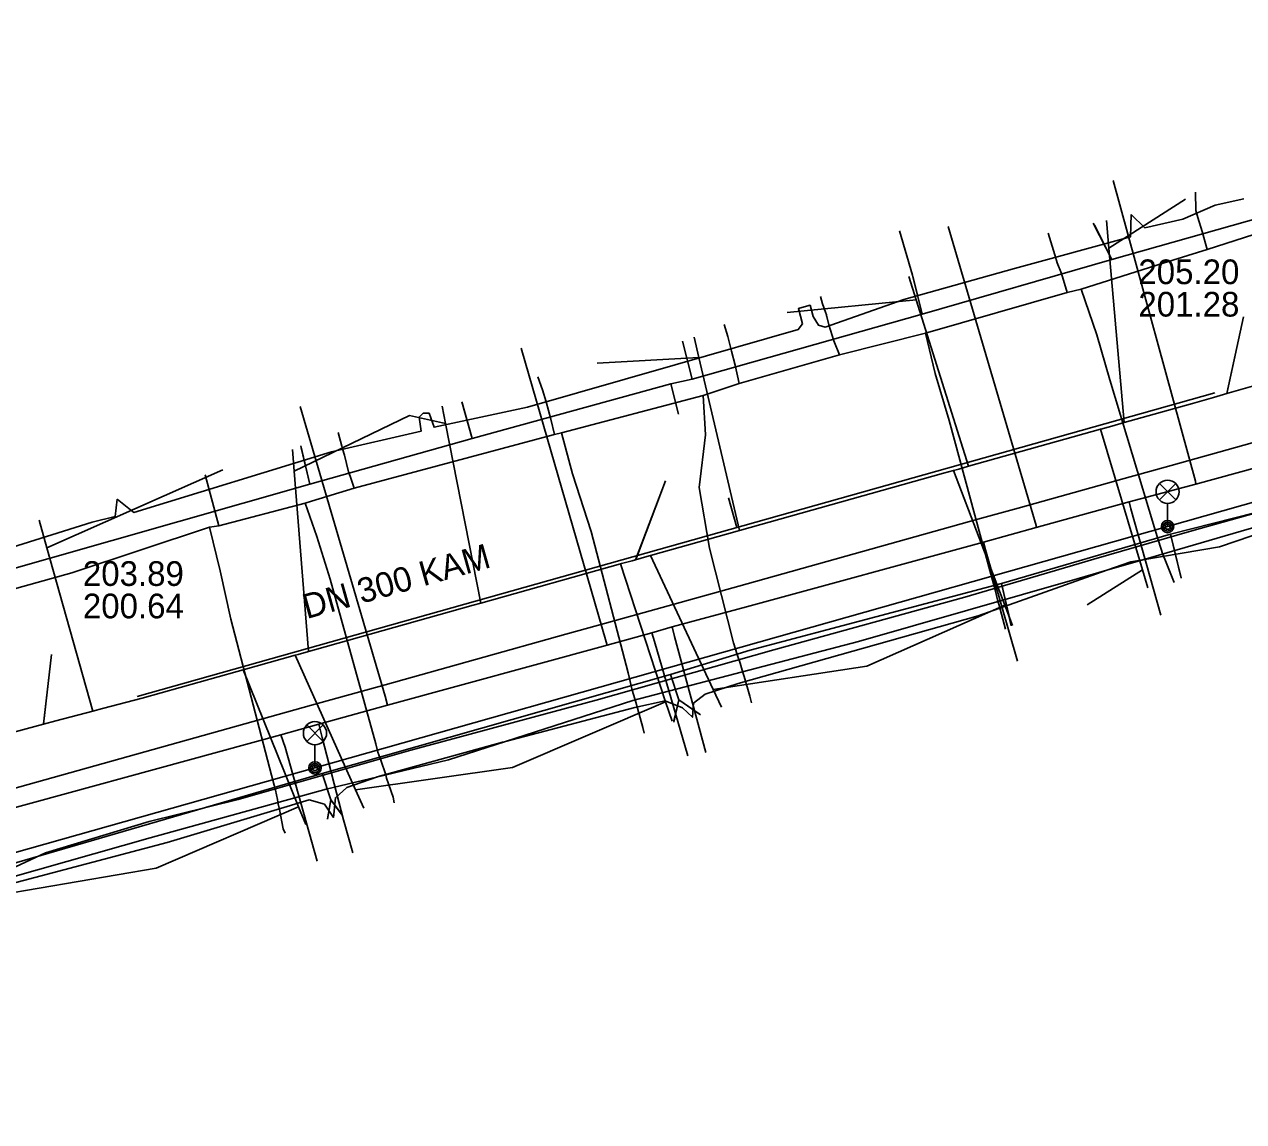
# Model space of a CAD drawing. Extents: x -595540 to -593988, y -1160850 to -1159202.
# Drawn here: x -595498.49 to -595459, y -1160729.79 to -1160694.24 of the extents above; entities that cross this region are included whole.
import ezdxf

# ---------------------------------------------------------------- set-up
doc = ezdxf.new("R2010")
doc.units = 0
for name, color, linetype in [('BKOM-ODVODNENI_trasa sítě', 7, 'Continuous'), ('BVK-JEDNOTNA_popisy', 7, 'Continuous'), ('BVK-JEDNOTNA_trasa sítě', 7, 'Continuous'), ('BVK-KANALIZACE_ vyřazená trasa sítě', 7, 'Continuous'), ('BVK-VODOVOD_trasa sítě', 7, 'Continuous'), ('BVK-VODOVOD_trasa zrušené sítě', 7, 'Continuous'), ('CETIN_kabel podzemní', 7, 'Continuous'), ('DESTOVA_trasa neprovozované sítě', 7, 'Continuous'), ('DSP-SDEL-VODAFONE_kabel', 7, 'Continuous'), ('EON-NN_kabel', 7, 'Continuous'), ('EON-NN_kabel zrušené sítě', 7, 'Continuous'), ('INNOGY-STL_trasa sítě', 7, 'Continuous'), ('JEDNOTNA_trasa neprovozované sítě', 7, 'Continuous'), ('QUANTCOM_kabel', 7, 'Continuous'), ('TSB_kabel VO', 7, 'Continuous'), ('TSB_lampy VO', 7, 'Continuous')]:
    doc.layers.add(name, color=color, linetype=linetype)

msp = doc.modelspace()

# ---------------------------------------------------------------- linework, layer by layer
at = {"layer": 'BKOM-ODVODNENI_trasa sítě'}
for points in [[(-595459, -1160703.72), (-595459.52, -1160706.1)], [(-595477.73, -1160709.03), (-595478.67, -1160711.52)], [(-595497.62, -1160714.66), (-595497.87, -1160716.9)]]:
    msp.add_lwpolyline(points, dxfattribs=at)
at = {"layer": 'BVK-JEDNOTNA_popisy'}
for p, q in [((-595462.406, -1160702.782), (-595462.406, -1160702.782)), ((-595496.6, -1160712.559), (-595496.6, -1160712.559))]:
    msp.add_line(p, q, dxfattribs=at)
at = {"layer": 'BVK-JEDNOTNA_trasa sítě'}
for points in [[(-595457.045, -1160705.488), (-595459.543, -1160706.203), (-595459.977, -1160706.327), (-595460.65, -1160706.52)], [(-595460.65, -1160706.52), (-595462.863, -1160707.141), (-595463.269, -1160707.255), (-595463.625, -1160707.355), (-595463.635, -1160707.358), (-595467.914, -1160708.558), (-595468.227, -1160708.646), (-595468.396, -1160708.694), (-595468.718, -1160708.784), (-595475.327, -1160710.639), (-595475.4, -1160710.66), (-595478.216, -1160711.449), (-595478.327, -1160711.48), (-595478.697, -1160711.585), (-595478.808, -1160711.616), (-595479.146, -1160711.71), (-595479.18, -1160711.72), (-595483.704, -1160712.99), (-595483.959, -1160713.062), (-595489.091, -1160714.502), (-595489.288, -1160714.557), (-595489.621, -1160714.651), (-595489.722, -1160714.679), (-595491.406, -1160715.151), (-595491.604, -1160715.207), (-595494.68, -1160716.07)], [(-595494.68, -1160716.07), (-595495.966, -1160716.411), (-595496.274, -1160716.492), (-595497.474, -1160716.81), (-595497.87, -1160716.915), (-595500.374, -1160717.578), (-595500.673, -1160717.657), (-595502.269, -1160718.08), (-595503.574, -1160718.426), (-595506.687, -1160719.25), (-595507.035, -1160719.342), (-595509.751, -1160720.062), (-595509.828, -1160720.082), (-595514.72, -1160721.378), (-595514.758, -1160721.388), (-595517.9, -1160722.22)]]:
    msp.add_lwpolyline(points, dxfattribs=at)
at = {"layer": 'BVK-KANALIZACE_ vyřazená trasa sítě'}
msp.add_line((-595459.93, -1160706.18), (-595494.84, -1160716.02), dxfattribs=at)
at = {"layer": 'BVK-VODOVOD_trasa sítě'}
for points in [[(-595460.548, -1160709.135), (-595460.56, -1160709.04), (-595463.225, -1160699.296)], [(-595465.721, -1160710.544), (-595465.72, -1160710.48), (-595468.566, -1160700.79)], [(-595479.618, -1160714.355), (-595479.643, -1160714.249), (-595482.402, -1160704.736)], [(-595486.735, -1160716.297), (-595486.81, -1160716.01), (-595489.559, -1160706.619)], [(-595456.414, -1160707.999), (-595460.548, -1160709.135), (-595462.706, -1160709.715), (-595465.721, -1160710.544), (-595467.427, -1160711.014), (-595475.1, -1160713.11), (-595477.504, -1160713.762), (-595478.165, -1160713.949), (-595479.618, -1160714.355), (-595486.735, -1160716.297), (-595488.954, -1160716.914), (-595490.189, -1160717.255), (-595501.246, -1160720.279), (-595501.62, -1160720.379), (-595501.86, -1160720.436), (-595509.16, -1160722.44), (-595515.7, -1160723.98), (-595516.95, -1160724.38), (-595518.694, -1160724.511), (-595520, -1160724.93)], [(-595462.706, -1160709.715), (-595462.65, -1160709.94), (-595461.676, -1160713.386)], [(-595467.427, -1160711.014), (-595467.36, -1160711.26), (-595466.322, -1160714.867)], [(-595477.504, -1160713.762), (-595477.43, -1160714.07), (-595476.422, -1160717.833)], [(-595478.165, -1160713.949), (-595478.08, -1160714.24), (-595477.007, -1160717.934)], [(-595488.954, -1160716.914), (-595488.85, -1160717.35), (-595488.159, -1160720.009), (-595487.858, -1160721.087)], [(-595490.189, -1160717.255), (-595490.05, -1160717.66), (-595489.009, -1160721.349)]]:
    msp.add_lwpolyline(points, dxfattribs=at)
at = {"layer": 'BVK-VODOVOD_trasa zrušené sítě'}
msp.add_lwpolyline([(-595520, -1160724.93), (-595516.824, -1160724.014), (-595509.285, -1160721.91), (-595501.698, -1160719.792), (-595501.082, -1160719.62), (-595489.194, -1160716.302), (-595486.808, -1160715.636), (-595480.952, -1160714.001), (-595479.898, -1160713.707), (-595477.635, -1160713.075), (-595475.35, -1160712.437), (-595467.604, -1160710.275), (-595466.302, -1160709.912), (-595462.871, -1160708.954), (-595461.346, -1160708.528), (-595456.632, -1160707.212)], dxfattribs=at)
at = {"layer": 'CETIN_kabel podzemní'}
for points in [[(-595463.27, -1160701.86), (-595457.38, -1160700.19)], [(-595463.27, -1160701.86), (-595463.83, -1160700.75)], [(-595469.41, -1160703.63), (-595463.27, -1160701.86)], [(-595469.41, -1160703.63), (-595469.71, -1160702.4)], [(-595476.86, -1160705.74), (-595469.41, -1160703.63)], [(-595476.86, -1160705.74), (-595477.17, -1160704.5)], [(-595483.99, -1160707.66), (-595477.55, -1160705.89)], [(-595477.55, -1160705.89), (-595476.86, -1160705.74)], [(-595477.55, -1160705.89), (-595477.3, -1160706.87)], [(-595483.99, -1160707.66), (-595484.31, -1160706.5)], [(-595483.99, -1160707.66), (-595489.25, -1160709.14)], [(-595489.53, -1160707.96), (-595489.25, -1160709.14)], [(-595514.32, -1160716.24), (-595503.97, -1160713.31), (-595499.9, -1160712.17), (-595489.25, -1160709.14)], [(-595461.37, -1160710.76), (-595457.24, -1160709.71)], [(-595466.84, -1160712.36), (-595461.37, -1160710.76)], [(-595461.37, -1160710.76), (-595461.02, -1160712.18)], [(-595477.56, -1160715.3), (-595474.98, -1160714.52), (-595466.84, -1160712.36)], [(-595466.84, -1160712.36), (-595466.53, -1160713.73)], [(-595488.85, -1160718.51), (-595477.56, -1160715.3)], [(-595477.56, -1160715.3), (-595477.29, -1160716.12)], [(-595477.29, -1160716.12), (-595477.45, -1160716.81)], [(-595477.29, -1160716.12), (-595476.63, -1160716.58)], [(-595500.38, -1160721.87), (-595488.85, -1160718.51)], [(-595488.85, -1160718.51), (-595488.57, -1160719.36)], [(-595488.57, -1160719.36), (-595488.67, -1160719.99)], [(-595488.57, -1160719.36), (-595488.2, -1160719.86)]]:
    msp.add_lwpolyline(points, dxfattribs=at)
at = {"layer": 'DESTOVA_trasa neprovozované sítě'}
for p, q in [((-595460.88, -1160699.9), (-595463.358, -1160701.492)), ((-595473.78, -1160703.57), (-595469.609, -1160703.17)), ((-595459, -1160703.72), (-595459.543, -1160706.203)), ((-595479.94, -1160705.22), (-595476.648, -1160705.029)), ((-595486.02, -1160706.91), (-595489.757, -1160708.712)), ((-595486.02, -1160706.91), (-595484.85, -1160707.172)), ((-595492.07, -1160708.67), (-595497.766, -1160711.197)), ((-595477.73, -1160709.03), (-595478.697, -1160711.585)), ((-595464.07, -1160713.05), (-595462.272, -1160711.91)), ((-595471.2, -1160715.03), (-595466.73, -1160713.061)), ((-595497.62, -1160714.66), (-595497.87, -1160716.915)), ((-595471.2, -1160715.03), (-595476.181, -1160715.795)), ((-595482.68, -1160718.32), (-595477.721, -1160716.186)), ((-595482.68, -1160718.32), (-595487.773, -1160719.036)), ((-595494.23, -1160721.58), (-595489.612, -1160719.597)), ((-595494.23, -1160721.58), (-595499.289, -1160722.447))]:
    msp.add_line(p, q, dxfattribs=at)
at = {"layer": 'DSP-SDEL-VODAFONE_kabel'}
for points in [[(-595463.27, -1160701.86), (-595457.38, -1160700.19)], [(-595463.27, -1160701.86), (-595463.87, -1160700.68)], [(-595469.41, -1160703.63), (-595469.72, -1160702.37), (-595470.14, -1160700.93)], [(-595469.41, -1160703.63), (-595463.27, -1160701.86)], [(-595476.86, -1160705.74), (-595469.41, -1160703.63)], [(-595476.86, -1160705.74), (-595477.17, -1160704.5)], [(-595483.99, -1160707.66), (-595477.55, -1160705.89)], [(-595477.55, -1160705.89), (-595476.86, -1160705.74)], [(-595483.99, -1160707.66), (-595484.32, -1160706.47)], [(-595483.99, -1160707.66), (-595489.25, -1160709.14)], [(-595489.54, -1160707.9), (-595489.25, -1160709.14)], [(-595514.32, -1160716.24), (-595503.97, -1160713.31), (-595499.9, -1160712.17), (-595489.25, -1160709.14)], [(-595461.37, -1160710.76), (-595457.24, -1160709.71)], [(-595466.84, -1160712.36), (-595461.37, -1160710.76)], [(-595461.37, -1160710.76), (-595461.02, -1160712.17)], [(-595477.56, -1160715.3), (-595474.98, -1160714.52), (-595466.84, -1160712.36)], [(-595466.84, -1160712.36), (-595466.53, -1160713.7)], [(-595488.85, -1160718.51), (-595477.56, -1160715.3)], [(-595477.56, -1160715.3), (-595477.29, -1160716.12)], [(-595477.29, -1160716.12), (-595477.46, -1160716.85)], [(-595477.29, -1160716.12), (-595476.59, -1160716.61)], [(-595500.38, -1160721.87), (-595488.85, -1160718.51)], [(-595488.85, -1160718.51), (-595488.57, -1160719.36)], [(-595488.57, -1160719.36), (-595488.67, -1160719.98)], [(-595488.57, -1160719.36), (-595488.2, -1160719.85)]]:
    msp.add_lwpolyline(points, dxfattribs=at)
at = {"layer": 'EON-NN_kabel'}
for points in [[(-595462.639, -1160700.403), (-595462.201, -1160700.83), (-595460.964, -1160700.549), (-595459.918, -1160700.096), (-595458.994, -1160699.896)], [(-595495.488, -1160709.628), (-595494.945, -1160710.052), (-595488.547, -1160708.095), (-595485.64, -1160707.42), (-595485.705, -1160706.969), (-595485.576, -1160706.841), (-595485.383, -1160706.841), (-595485.222, -1160707.291), (-595482.197, -1160706.639), (-595477.411, -1160705.272), (-595473.424, -1160704.13), (-595473.282, -1160703.944), (-595473.42, -1160703.447), (-595473.232, -1160703.39), (-595473.043, -1160703.339), (-595472.944, -1160703.704), (-595472.772, -1160703.988), (-595472.558, -1160704.051), (-595469.999, -1160703.15), (-595466.417, -1160702.152), (-595462.665, -1160701.124), (-595462.639, -1160700.403)], [(-595495.488, -1160709.628), (-595495.557, -1160710.185), (-595496.3, -1160710.37)], [(-595518.346, -1160716.066), (-595518.164, -1160716.472), (-595517.841, -1160716.652), (-595517.599, -1160716.714), (-595517.482, -1160716.698), (-595514.791, -1160715.918), (-595509.141, -1160714.296), (-595503.74, -1160712.699), (-595496.3, -1160710.37)], [(-595498.889, -1160722.071), (-595493.865, -1160720.751), (-595490.086, -1160719.614), (-595489.267, -1160719.361), (-595488.776, -1160719.505), (-595488.482, -1160719.936), (-595488.42, -1160719.3), (-595488.046, -1160718.965), (-595487.086, -1160718.629), (-595487.07, -1160718.623), (-595483.002, -1160717.496), (-595482.907, -1160717.471), (-595478.723, -1160716.374), (-595477.735, -1160716.153), (-595477.17, -1160716.384), (-595476.851, -1160716.687), (-595476.818, -1160716.228), (-595476.438, -1160715.944), (-595475.371, -1160715.598), (-595467.599, -1160713.399), (-595463.433, -1160711.927), (-595462.655, -1160711.652), (-595462.264, -1160711.586), (-595459.774, -1160711.164), (-595458.224, -1160710.641)]]:
    msp.add_lwpolyline(points, dxfattribs=at)
at = {"layer": 'EON-NN_kabel zrušené sítě'}
for points in [[(-595488.719, -1160719.023), (-595487.086, -1160718.629), (-595484.753, -1160718.065), (-595482.907, -1160717.471), (-595478.782, -1160716.144), (-595471.476, -1160714.235), (-595464.386, -1160712.205), (-595463.433, -1160711.927), (-595462.264, -1160711.586), (-595457.71, -1160710.257)], [(-595520.393, -1160729.791), (-595520.607, -1160729.24), (-595520.674, -1160728.918), (-595520.725, -1160728.675), (-595520.595, -1160728.249), (-595520.132, -1160728.062), (-595519.274, -1160727.804), (-595516.001, -1160726.82), (-595514.468, -1160726.359), (-595506.235, -1160723.91), (-595500.778, -1160722.403), (-595494.422, -1160720.6), (-595488.719, -1160719.023)]]:
    msp.add_lwpolyline(points, dxfattribs=at)
at = {"layer": 'INNOGY-STL_trasa sítě'}
for points in [[(-595460.18, -1160701.53), (-595460.34, -1160700.95), (-595460.48, -1160700.5), (-595460.55, -1160700.27), (-595460.56, -1160699.68)], [(-595521.427, -1160718.927), (-595518.84, -1160718.14), (-595507.55, -1160714.85), (-595504.33, -1160714.07), (-595501.34, -1160713.23), (-595496.96, -1160712.01), (-595492.5, -1160710.53), (-595492.19, -1160710.49), (-595489.4, -1160709.75), (-595489.19, -1160709.69), (-595487.81, -1160709.27), (-595481.36, -1160707.54), (-595481.32, -1160707.529), (-595481.09, -1160707.47), (-595476.51, -1160706.26), (-595475.34, -1160705.88), (-595472.09, -1160704.95), (-595469.3, -1160704.24), (-595464.71, -1160702.93), (-595464.26, -1160702.82), (-595461.6, -1160701.98), (-595460.18, -1160701.53), (-595458.36, -1160700.95)], [(-595464.71, -1160702.93), (-595464.9, -1160702.31), (-595465.04, -1160701.97), (-595465.11, -1160701.71), (-595465.33, -1160701.01)], [(-595472.09, -1160704.95), (-595472.27, -1160704.49), (-595472.43, -1160703.98), (-595472.5, -1160703.71), (-595472.51, -1160703.68), (-595472.51, -1160703.65), (-595472.54, -1160703.56), (-595472.64, -1160703.29), (-595472.7, -1160703.06)], [(-595464.26, -1160702.82), (-595463.75, -1160704.3), (-595463.33, -1160705.76), (-595461.88, -1160710.55), (-595461.75, -1160710.97), (-595461.61, -1160711.42), (-595461.55, -1160711.57), (-595461.25, -1160712.32)], [(-595475.34, -1160705.88), (-595475.47, -1160705.28), (-595475.59, -1160704.83), (-595475.71, -1160704.35), (-595475.82, -1160703.96)], [(-595469.3, -1160704.24), (-595468.99, -1160705.55), (-595468.54, -1160707.07), (-595467.19, -1160712.05), (-595467.05, -1160712.56), (-595466.97, -1160712.88), (-595466.93, -1160713.02), (-595466.71, -1160713.84)], [(-595481.32, -1160707.529), (-595481.44, -1160707.03), (-595481.59, -1160706.47), (-595481.71, -1160706.08), (-595481.86, -1160705.66)], [(-595476.51, -1160706.26), (-595476.43, -1160707.54), (-595476.63, -1160709.24), (-595476.3, -1160711.21), (-595475.52, -1160714.28), (-595475.4, -1160714.66), (-595475.31, -1160714.94), (-595475.22, -1160715.24), (-595475.18, -1160715.37), (-595474.99, -1160716.01), (-595474.94, -1160716.22)], [(-595487.81, -1160709.27), (-595487.94, -1160708.88), (-595487.99, -1160708.74), (-595488.12, -1160708.2), (-595488.19, -1160707.99), (-595488.21, -1160707.91), (-595488.33, -1160707.46)], [(-595481.09, -1160707.47), (-595480.74, -1160708.8), (-595480.13, -1160710.67), (-595478.94, -1160715.25), (-595478.8, -1160715.81), (-595478.76, -1160715.95), (-595478.69, -1160716.2), (-595478.63, -1160716.4), (-595478.46, -1160717.02), (-595478.42, -1160717.2)], [(-595492.64, -1160708.83), (-595492.19, -1160710.49)], [(-595489.4, -1160709.75), (-595489.02, -1160710.83), (-595488.59, -1160712.21), (-595487.11, -1160717.55), (-595487.04, -1160717.82), (-595486.95, -1160718.08), (-595486.79, -1160718.55), (-595486.76, -1160718.66), (-595486.55, -1160719.28), (-595486.51, -1160719.46)], [(-595492.5, -1160710.53), (-595492.15, -1160711.94), (-595491.81, -1160713.51), (-595490.49, -1160718.57), (-595490.36, -1160719.05), (-595490.29, -1160719.35), (-595490.28, -1160719.44), (-595490.27, -1160719.49), (-595490.23, -1160719.68), (-595490.11, -1160720.3), (-595490.05, -1160720.45)]]:
    msp.add_lwpolyline(points, dxfattribs=at)
at = {"layer": 'JEDNOTNA_trasa neprovozované sítě'}
msp.add_line((-595475.686, -1160709.581), (-595475.416, -1160710.544), dxfattribs=at)
for points in [[(-595463.437, -1160700.597), (-595463.358, -1160701.492), (-595462.863, -1160707.141)], [(-595469.847, -1160702.413), (-595469.609, -1160703.17), (-595467.914, -1160708.558)], [(-595476.801, -1160704.379), (-595476.648, -1160705.029), (-595475.327, -1160710.639)], [(-595484.96, -1160706.615), (-595484.85, -1160707.172), (-595483.704, -1160712.99)], [(-595462.098, -1160712.491), (-595462.272, -1160711.91), (-595463.635, -1160707.358)], [(-595489.813, -1160708.013), (-595489.757, -1160708.712), (-595489.288, -1160714.557)], [(-595466.479, -1160713.719), (-595466.73, -1160713.061), (-595468.396, -1160708.694)], [(-595498.017, -1160710.305), (-595497.766, -1160711.197), (-595496.274, -1160716.492)], [(-595475.915, -1160716.364), (-595476.181, -1160715.795), (-595478.216, -1160711.449)], [(-595477.514, -1160716.821), (-595477.721, -1160716.186), (-595479.18, -1160711.72)], [(-595487.503, -1160719.64), (-595487.773, -1160719.036), (-595489.722, -1160714.679)], [(-595489.381, -1160720.169), (-595489.612, -1160719.597), (-595491.406, -1160715.151)]]:
    msp.add_lwpolyline(points, dxfattribs=at)
at = {"layer": 'QUANTCOM_kabel'}
msp.add_lwpolyline([(-595457.86, -1160709.86), (-595460.67, -1160710.65), (-595463.85, -1160711.57), (-595465.28, -1160711.99), (-595468.03, -1160712.8), (-595474.22, -1160714.5), (-595479.97, -1160716.14), (-595485.98, -1160717.76), (-595491.57, -1160719.35), (-595494.45, -1160720.07), (-595497.81, -1160721.08), (-595498.94, -1160721.61)], dxfattribs=at)
at = {"layer": 'TSB_kabel VO'}
msp.add_lwpolyline([(-595518.61, -1160729.16), (-595519.22, -1160728.66), (-595518.34, -1160726.38), (-595515.26, -1160725.73), (-595489.08, -1160718.33), (-595461.46, -1160710.51), (-595436.22, -1160703.36), (-595409.42, -1160695.78), (-595403.99, -1160694.24), (-595402.81, -1160695.57), (-595402.59, -1160696.27)], dxfattribs=at)
at = {"layer": 'TSB_lampy VO'}
for p, q in [((-595461.725, -1160709.65), (-595461.195, -1160709.12)), ((-595461.725, -1160709.12), (-595461.195, -1160709.65)), ((-595461.725, -1160709.65), (-595461.195, -1160709.12)), ((-595461.725, -1160709.12), (-595461.195, -1160709.65)), ((-595461.46, -1160709.76), (-595461.46, -1160710.51)), ((-595461.46, -1160709.76), (-595461.46, -1160710.51)), ((-595489.345, -1160717.47), (-595488.815, -1160716.94)), ((-595489.345, -1160716.94), (-595488.815, -1160717.47)), ((-595489.345, -1160717.47), (-595488.815, -1160716.94)), ((-595489.345, -1160716.94), (-595488.815, -1160717.47)), ((-595489.08, -1160717.58), (-595489.08, -1160718.33)), ((-595489.08, -1160717.58), (-595489.08, -1160718.33))]:
    msp.add_line(p, q, dxfattribs=at)
for centre, radius in [((-595461.46, -1160709.385), 0.375), ((-595461.46, -1160709.385), 0.375), ((-595461.46, -1160710.51), 0.2), ((-595461.46, -1160710.51), 0.2), ((-595461.46, -1160710.51), 0.145), ((-595461.46, -1160710.51), 0.145), ((-595461.46, -1160710.51), 0.0876), ((-595461.46, -1160710.51), 0.0876), ((-595489.08, -1160717.205), 0.375), ((-595489.08, -1160717.205), 0.375), ((-595489.08, -1160718.33), 0.2), ((-595489.08, -1160718.33), 0.2), ((-595489.08, -1160718.33), 0.145), ((-595489.08, -1160718.33), 0.145), ((-595489.08, -1160718.33), 0.0876), ((-595489.08, -1160718.33), 0.0876)]:
    msp.add_circle(centre, radius, dxfattribs=at)

# ---------------------------------------------------------------- texts
at = {"layer": 'BVK-JEDNOTNA_popisy'}
for s, p in [('205.20', (-595462.406, -1160702.657)), ('201.28', (-595462.406, -1160703.707)), ('203.89', (-595496.6, -1160712.434)), ('200.64', (-595496.6, -1160713.484))]:
    msp.add_text(s, height=0.8, dxfattribs=at).set_placement(p)
msp.add_text('DN 300 KAM', height=0.8, rotation=15.699, dxfattribs=at).set_placement((-595489.349, -1160713.511))

doc.saveas('drawing.dxf')
